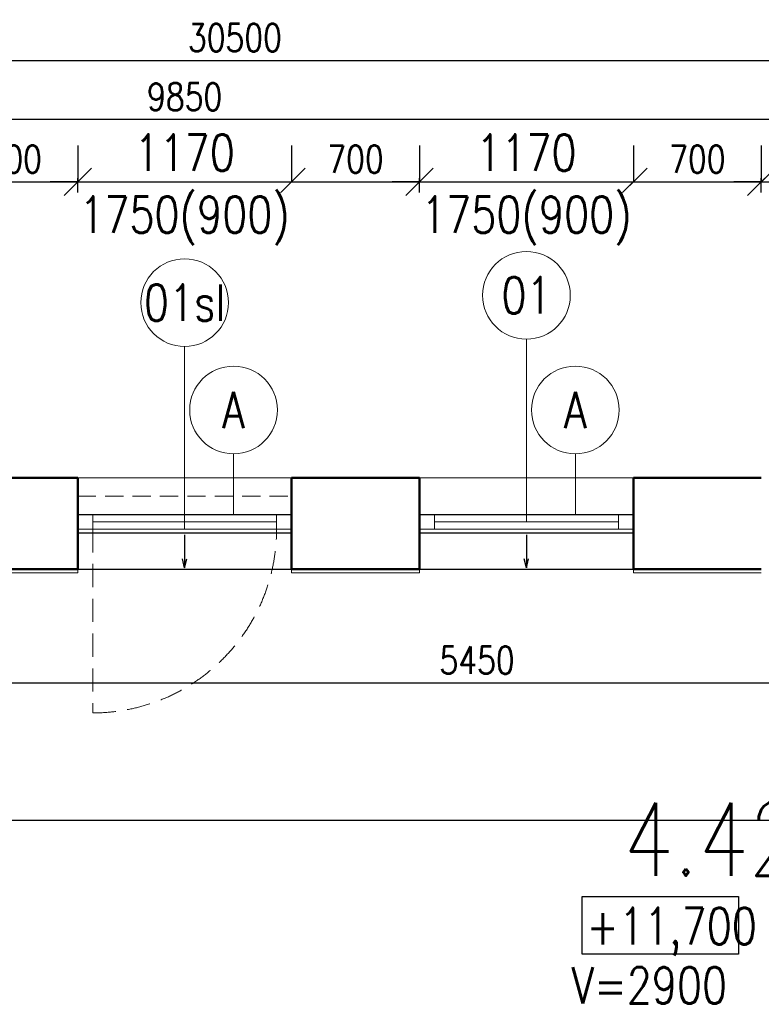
# Model space of a CAD drawing. Header units: millimetres. Extents: x -238874 to 551972, y -298952 to 658415.
# Tile 635 of 656: x 66721 to 70778, y 395437 to 400827. Entities that reach past the tile are written whole.
import ezdxf
from ezdxf.enums import TextEntityAlignment as Align

# ---------------------------------------------------------------- set-up
doc = ezdxf.new("R2010")
doc.units = ezdxf.units.MM
doc.header["$LTSCALE"] = 20
doc.linetypes.add('DASHED', pattern=[0.75, 0.5, -0.25])
doc.linetypes.add('HIDDEN', pattern=[9.525, 6.35, -3.175])
for name, color, linetype in [('00_HEDVIKA _KRESBA', 1, 'Continuous'), ('CZ', 255, 'Continuous'), ('KOTY', 8, 'Continuous')]:
    doc.layers.add(name, color=color, linetype=linetype)
doc.layers.add('00_HEDVIKA_DEMOLICE', color=2, linetype='Continuous', lineweight=30, transparency=0.3)
doc.layers.add('CKOKNA OTEVÍRÁNÍ', color=51, linetype='HIDDEN', lineweight=18, transparency=0.5)
for name, color, linetype, lineweight in [('00_HEDVIKA_OBRYS', 1, 'Continuous', 50), ('CKBUBLINY', 1, 'Continuous', 18), ('CKBUBLINY DEMOLICE', 4, 'Continuous', 18), ('CKBUBLINY_POPIS', 3, 'Continuous', 25), ('CKKOTY', 3, 'Continuous', 18), ('CKOKNA', 30, 'Continuous', 18), ('CKSYMBOLY', 21, 'Continuous', 25), ('HEDVIKA_OKNA_PARAPET', 70, 'Continuous', 18), ('NOSNÉ', 8, 'Continuous', 50), ('PRUCHODY', 7, 'Continuous', 18)]:
    doc.layers.add(name, color=color, linetype=linetype, lineweight=lineweight)
doc.styles.add('SIMPLEX', font='SIMPLEX.shx', dxfattribs={"width": 0.8, "bigfont": 'CAD13.shx'})
doc.styles.get("Standard").update_dxf_attribs({"font": 'simplex.shx', "width": 0.8})
doc.dimstyles.new('CADKON', dxfattribs={"dimscale": 100, "dimtxt": 2, "dimasz": 1.5, "dimexe": 0, "dimexo": 2, "dimgap": 0.6, "dimtad": 1, "dimrnd": 1, "dimtxsty": 'Standard', "dimblk1": 'OBLIQUE', "dimblk2": 'OBLIQUE', "dimsah": 1, "dimcen": 2.5, "dimadec": 1, "dimazin": 2, "dimtfac": 1, "dimtix": 1, "dimtmove": 2, "dimatfit": 3, "dimldrblk": 'OPEN30', "dimfxl": 5, "dimtfill": 1, "dimtolj": 1, "dimarcsym": 0})
doc.dimstyles.new('CKA', dxfattribs={"dimtxt": 200, "dimasz": 40, "dimexe": 20, "dimexo": 0.2, "dimgap": 50, "dimtad": 1, "dimdec": 0, "dimrnd": 1, "dimzin": 0, "dimdsep": 46, "dimtxsty": 'Standard', "dimblk1": 'OBLIQUE', "dimblk2": 'OBLIQUE', "dimsah": 1, "dimcen": 0.09, "dimclrd": 253, "dimclre": 253, "dimclrt": 253, "dimadec": 0, "dimazin": 0, "dimtfac": 1, "dimtdec": 0, "dimtix": 1, "dimtmove": 2, "dimatfit": 3, "dimfxl": 1, "dimtolj": 1, "dimtzin": 0, "dimarcsym": 0})

# ---------------------------------------------------------------- blocks, each defined once
blk = doc.blocks.new('_OBLIQUE')
at = {"color": 0, "linetype": 'ByBlock'}
blk.add_line((-0.5, -0.5), (0.5, 0.5), dxfattribs=at)
blk = doc.blocks.new('*D2669')
at = {"layer": 'DEFPOINTS', "color": 0, "transparency": 16777216}
for p in [(82648, 396446.3), (66498, 395718.6), (82648, 395718.6)]:
    blk.add_point(p, dxfattribs=at)
at = {"layer": 'KOTY', "lineweight": -2, "transparency": 16777216}
for p, q in [((66498, 396446.3), (82648, 396446.3)), ((82648, 396099.4), (82648, 396466.3))]:
    blk.add_line(p, q, dxfattribs=at)
at = {"layer": 'KOTY', "lineweight": -2, "transparency": 16777216, "xscale": 40, "yscale": 40, "zscale": 40, "rotation": 180}
blk.add_blockref('_OBLIQUE', (66498, 396446.3), dxfattribs=at)
at = {"layer": 'KOTY', "lineweight": -2, "transparency": 16777216, "xscale": 40, "yscale": 40, "zscale": 40}
blk.add_blockref('_OBLIQUE', (82648, 396446.3), dxfattribs=at)
at = {"layer": 'KOTY', "transparency": 16777216, "insert": (74573, 396571.3), "char_height": 150, "attachment_point": 5, "style": 'SIMPLEX'}
blk.add_mtext('\\A1;16150', dxfattribs=at)
blk = doc.blocks.new('*D2670')
at = {"layer": 'DEFPOINTS', "color": 0, "transparency": 16777216}
for p in [(66498, 397698.6), (71948, 397698.6), (66498, 397195.9)]:
    blk.add_point(p, dxfattribs=at)
at = {"layer": 'KOTY', "lineweight": -2, "transparency": 16777216}
for p, q in [((66498, 397317.9), (66498, 397175.9)), ((71948, 397195.9), (66498, 397195.9))]:
    blk.add_line(p, q, dxfattribs=at)
at = {"layer": 'KOTY', "lineweight": -2, "transparency": 16777216, "xscale": 40, "yscale": 40, "zscale": 40, "rotation": 180}
blk.add_blockref('_OBLIQUE', (66498, 397195.9), dxfattribs=at)
at = {"layer": 'KOTY', "lineweight": -2, "transparency": 16777216, "xscale": 40, "yscale": 40, "zscale": 40}
blk.add_blockref('_OBLIQUE', (71948, 397195.9), dxfattribs=at)
at = {"layer": 'KOTY', "transparency": 16777216, "insert": (69223, 397320.9), "char_height": 150, "attachment_point": 5, "style": 'SIMPLEX'}
blk.add_mtext('\\A1;5450', dxfattribs=at)
blk = doc.blocks.new('*D2672')
at = {"layer": 'DEFPOINTS', "color": 0, "transparency": 16777216}
for p in [(83148, 400604), (52648, 399437), (83148, 399437)]:
    blk.add_point(p, dxfattribs=at)
at = {"layer": 'KOTY', "lineweight": -2, "transparency": 16777216}
for p, q in [((52648, 400604), (83148, 400604)), ((83148, 399817.7), (83148, 400624))]:
    blk.add_line(p, q, dxfattribs=at)
at = {"layer": 'KOTY', "lineweight": -2, "transparency": 16777216, "xscale": 40, "yscale": 40, "zscale": 40, "rotation": 180}
blk.add_blockref('_OBLIQUE', (52648, 400604), dxfattribs=at)
at = {"layer": 'KOTY', "lineweight": -2, "transparency": 16777216, "xscale": 40, "yscale": 40, "zscale": 40}
blk.add_blockref('_OBLIQUE', (83148, 400604), dxfattribs=at)
at = {"layer": 'KOTY', "transparency": 16777216, "insert": (67898, 400729), "char_height": 150, "attachment_point": 5, "style": 'SIMPLEX'}
blk.add_mtext('\\A1;30500', dxfattribs=at)
blk = doc.blocks.new('*D2673')
at = {"layer": 'DEFPOINTS', "color": 0, "transparency": 16777216}
for p in [(62698, 400280.7), (62698, 399507), (72548, 399387)]:
    blk.add_point(p, dxfattribs=at)
at = {"layer": 'KOTY', "lineweight": -2, "transparency": 16777216}
for p, q in [((62698, 399887.8), (62698, 400300.7)), ((72548, 400280.7), (62698, 400280.7))]:
    blk.add_line(p, q, dxfattribs=at)
at = {"layer": 'KOTY', "lineweight": -2, "transparency": 16777216, "xscale": 40, "yscale": 40, "zscale": 40, "rotation": 180}
blk.add_blockref('_OBLIQUE', (62698, 400280.7), dxfattribs=at)
at = {"layer": 'KOTY', "lineweight": -2, "transparency": 16777216, "xscale": 40, "yscale": 40, "zscale": 40}
blk.add_blockref('_OBLIQUE', (72548, 400280.7), dxfattribs=at)
at = {"layer": 'KOTY', "transparency": 16777216, "insert": (67623, 400405.7), "char_height": 150, "attachment_point": 5, "style": 'SIMPLEX'}
blk.add_mtext('\\A1;9850', dxfattribs=at)
blk = doc.blocks.new('*D2674')
at = {"layer": 'DEFPOINTS', "color": 0, "transparency": 16777216}
for p in [(70778, 399939.5), (70078, 399431.9), (70778, 399381.9)]:
    blk.add_point(p, dxfattribs=at)
at = {"layer": 'KOTY', "lineweight": -2, "transparency": 16777216}
for p, q in [((70078, 399939.5), (70778, 399939.5)), ((70778, 399762.7), (70778, 399959.5))]:
    blk.add_line(p, q, dxfattribs=at)
at = {"layer": 'KOTY', "lineweight": -2, "transparency": 16777216, "xscale": 40, "yscale": 40, "zscale": 40, "rotation": 180}
blk.add_blockref('_OBLIQUE', (70078, 399939.5), dxfattribs=at)
at = {"layer": 'KOTY', "lineweight": -2, "transparency": 16777216, "xscale": 40, "yscale": 40, "zscale": 40}
blk.add_blockref('_OBLIQUE', (70778, 399939.5), dxfattribs=at)
at = {"layer": 'KOTY', "transparency": 16777216, "insert": (70428, 400064.5), "char_height": 150, "attachment_point": 5, "style": 'SIMPLEX'}
blk.add_mtext('\\A1;700', dxfattribs=at)
blk = doc.blocks.new('*D2713')
at = {"layer": 'DEFPOINTS', "color": 0, "transparency": 16777216}
for p in [(68908, 399939.5), (68908, 399431.9), (68208, 399381.9)]:
    blk.add_point(p, dxfattribs=at)
at = {"layer": 'KOTY', "lineweight": -2, "transparency": 16777216}
for p, q in [((68208, 399939.5), (68908, 399939.5)), ((68908, 399812.7), (68908, 399959.5))]:
    blk.add_line(p, q, dxfattribs=at)
at = {"layer": 'KOTY', "lineweight": -2, "transparency": 16777216, "xscale": 40, "yscale": 40, "zscale": 40, "rotation": 180}
blk.add_blockref('_OBLIQUE', (68208, 399939.5), dxfattribs=at)
at = {"layer": 'KOTY', "lineweight": -2, "transparency": 16777216, "xscale": 40, "yscale": 40, "zscale": 40}
blk.add_blockref('_OBLIQUE', (68908, 399939.5), dxfattribs=at)
at = {"layer": 'KOTY', "transparency": 16777216, "insert": (68558, 400064.5), "char_height": 150, "attachment_point": 5, "style": 'SIMPLEX'}
blk.add_mtext('\\A1;700', dxfattribs=at)
blk = doc.blocks.new('*D2714')
at = {"layer": 'DEFPOINTS', "color": 0, "transparency": 16777216}
for p in [(67038, 399939.5), (66338, 399431.9), (67038, 399431.9)]:
    blk.add_point(p, dxfattribs=at)
at = {"layer": 'KOTY', "lineweight": -2, "transparency": 16777216}
for p, q in [((66338, 399939.5), (67038, 399939.5)), ((67038, 399812.7), (67038, 399959.5))]:
    blk.add_line(p, q, dxfattribs=at)
at = {"layer": 'KOTY', "lineweight": -2, "transparency": 16777216, "xscale": 40, "yscale": 40, "zscale": 40, "rotation": 180}
blk.add_blockref('_OBLIQUE', (66338, 399939.5), dxfattribs=at)
at = {"layer": 'KOTY', "lineweight": -2, "transparency": 16777216, "xscale": 40, "yscale": 40, "zscale": 40}
blk.add_blockref('_OBLIQUE', (67038, 399939.5), dxfattribs=at)
at = {"layer": 'KOTY', "transparency": 16777216, "insert": (66688, 400064.5), "char_height": 150, "attachment_point": 5, "style": 'SIMPLEX'}
blk.add_mtext('\\A1;700', dxfattribs=at)
blk = doc.blocks.new('*D3272')
at = {"layer": 'CKKOTY', "color": 0, "lineweight": -2, "transparency": 16777216}
for p, q in [((67038, 400139.5), (67038, 399939.5)), ((68208, 400139.5), (68208, 399939.5)), ((67038, 399939.5), (66888, 399939.5)), ((67038, 399939.5), (68208, 399939.5)), ((68208, 399939.5), (68358, 399939.5))]:
    blk.add_line(p, q, dxfattribs=at)
at = {"layer": 'DEFPOINTS', "color": 0, "transparency": 16777216}
for p in [(67038, 399939.5), (68208, 399939.5), (68208, 399939.5)]:
    blk.add_point(p, dxfattribs=at)
at = {"layer": 'CKKOTY', "color": 0, "lineweight": -2, "transparency": 16777216, "xscale": 150, "yscale": 150, "zscale": 150}
blk.add_blockref('_OBLIQUE', (67038, 399939.5), dxfattribs=at)
at = {"layer": 'CKKOTY', "color": 0, "lineweight": -2, "transparency": 16777216, "xscale": 150, "yscale": 150, "zscale": 150, "rotation": 180}
blk.add_blockref('_OBLIQUE', (68208, 399939.5), dxfattribs=at)
at = {"layer": 'CKKOTY', "color": 0, "transparency": 16777216, "insert": (67623, 400099.5), "char_height": 200, "attachment_point": 5, "bg_fill": 3, "box_fill_scale": 1.1, "bg_fill_color": 256, "bg_fill_true_color": 13158600, "bg_fill_transparency": 0}
blk.add_mtext('\\A1;1170', dxfattribs=at)
at = {"layer": 'CKKOTY', "color": 0, "transparency": 16777216, "insert": (67623, 399727.1), "char_height": 200, "attachment_point": 5, "bg_fill": 3, "box_fill_scale": 1.1, "bg_fill_color": 256, "bg_fill_true_color": 13158600, "bg_fill_transparency": 0}
blk.add_mtext('\\A1;1750(900)', dxfattribs=at)
blk = doc.blocks.new('_Open30')
at = {"color": 0, "lineweight": -2}
for p, q in [((-1, 0.268), (0, 0)), ((0, 0), (-1, -0.268)), ((0, 0), (-1, 0))]:
    blk.add_line(p, q, dxfattribs=at)
blk = doc.blocks.new('*D3273')
at = {"layer": 'CKKOTY', "color": 0, "lineweight": -2, "transparency": 16777216}
for p, q in [((68908, 400139.5), (68908, 399939.5)), ((70078, 400139.5), (70078, 399939.5)), ((68908, 399939.5), (68758, 399939.5)), ((68908, 399939.5), (70078, 399939.5)), ((70078, 399939.5), (70228, 399939.5))]:
    blk.add_line(p, q, dxfattribs=at)
at = {"layer": 'DEFPOINTS', "color": 0, "transparency": 16777216}
for p in [(68908, 399939.5), (70078, 399939.5), (70078, 399939.5)]:
    blk.add_point(p, dxfattribs=at)
at = {"layer": 'CKKOTY', "color": 0, "lineweight": -2, "transparency": 16777216, "xscale": 150, "yscale": 150, "zscale": 150}
blk.add_blockref('_OBLIQUE', (68908, 399939.5), dxfattribs=at)
at = {"layer": 'CKKOTY', "color": 0, "lineweight": -2, "transparency": 16777216, "xscale": 150, "yscale": 150, "zscale": 150, "rotation": 180}
blk.add_blockref('_OBLIQUE', (70078, 399939.5), dxfattribs=at)
at = {"layer": 'CKKOTY', "color": 0, "transparency": 16777216, "insert": (69493, 400099.5), "char_height": 200, "attachment_point": 5, "bg_fill": 3, "box_fill_scale": 1.1, "bg_fill_color": 256, "bg_fill_true_color": 13158600, "bg_fill_transparency": 0}
blk.add_mtext('\\A1;1170', dxfattribs=at)
at = {"layer": 'CKKOTY', "color": 0, "transparency": 16777216, "insert": (69493, 399727.1), "char_height": 200, "attachment_point": 5, "bg_fill": 3, "box_fill_scale": 1.1, "bg_fill_color": 256, "bg_fill_true_color": 13158600, "bg_fill_transparency": 0}
blk.add_mtext('\\A1;1750(900)', dxfattribs=at)
blk = doc.blocks.new('*D3274')
at = {"layer": 'CKKOTY', "color": 0, "lineweight": -2, "transparency": 16777216}
for p, q in [((70778, 400139.5), (70778, 399939.5)), ((71948, 400139.5), (71948, 399939.5)), ((70778, 399939.5), (70628, 399939.5)), ((70778, 399939.5), (71948, 399939.5)), ((71948, 399939.5), (72098, 399939.5))]:
    blk.add_line(p, q, dxfattribs=at)
at = {"layer": 'DEFPOINTS', "color": 0, "transparency": 16777216}
for p in [(70778, 399939.5), (71948, 399939.5), (71948, 399939.5)]:
    blk.add_point(p, dxfattribs=at)
at = {"layer": 'CKKOTY', "color": 0, "lineweight": -2, "transparency": 16777216, "xscale": 150, "yscale": 150, "zscale": 150}
blk.add_blockref('_OBLIQUE', (70778, 399939.5), dxfattribs=at)
at = {"layer": 'CKKOTY', "color": 0, "lineweight": -2, "transparency": 16777216, "xscale": 150, "yscale": 150, "zscale": 150, "rotation": 180}
blk.add_blockref('_OBLIQUE', (71948, 399939.5), dxfattribs=at)
at = {"layer": 'CKKOTY', "color": 0, "transparency": 16777216, "insert": (71363, 400099.5), "char_height": 200, "attachment_point": 5, "bg_fill": 3, "box_fill_scale": 1.1, "bg_fill_color": 256, "bg_fill_true_color": 13158600, "bg_fill_transparency": 0}
blk.add_mtext('\\A1;1170', dxfattribs=at)
at = {"layer": 'CKKOTY', "color": 0, "transparency": 16777216, "insert": (71363, 399727.1), "char_height": 200, "attachment_point": 5, "bg_fill": 3, "box_fill_scale": 1.1, "bg_fill_color": 256, "bg_fill_true_color": 13158600, "bg_fill_transparency": 0}
blk.add_mtext('\\A1;1750(900)', dxfattribs=at)
blk = doc.blocks.new('*U3302')
at = {"color": 0, "linetype": 'ByBlock', "lineweight": -2}
for p, q in [((-225, 0), (-80, 0)), ((225, 0), (103, 30)), ((225, 0), (103, -30)), ((-80, 0), (27, 0)), ((27, 0), (225, 0))]:
    blk.add_line(p, q, dxfattribs=at)
at = {"color": 0, "linetype": 'Continuous', "lineweight": -2, "flags": 8}
blk.add_attdef('SPÁD', text='', height=100, dxfattribs=at).set_placement((0, 40), align=Align.CENTER)
blk = doc.blocks.new('CK_BUBBLE_1_0_0')
at = {"color": 0, "linetype": 'ByBlock', "lineweight": -2}
blk.add_circle((0, 0), 1, dxfattribs=at)

msp = doc.modelspace()

# ---------------------------------------------------------------- linework, layer by layer
at = {"layer": '00_HEDVIKA _KRESBA'}
for p, q in [((67037.962, 397818.626), (68207.962, 397818.626)), ((68907.962, 397818.626), (70077.962, 397818.626))]:
    msp.add_line(p, q, dxfattribs=at)
at = {"layer": '00_HEDVIKA_DEMOLICE'}
for p, q in [((67037.962, 398118.626), (68207.962, 398118.626)), ((68907.962, 398118.626), (70077.962, 398118.626)), ((67037.962, 398018.626), (68207.962, 398018.626)), ((68907.962, 398018.626), (70077.962, 398018.626))]:
    msp.add_line(p, q, dxfattribs=at)
at = {"layer": '00_HEDVIKA_OBRYS'}
for points in [[(67037.962, 398118.626), (67037.962, 397818.626)], [(68207.962, 398118.626), (68207.962, 397818.626)], [(68907.962, 398118.626), (68907.962, 397818.626)], [(70077.962, 398118.626), (70077.962, 397818.626)]]:
    msp.add_lwpolyline(points, dxfattribs=at)
at = {"layer": 'CKBUBLINY'}
for p, q in [((69492.962, 399078.626), (69492.962, 398078.626)), ((67622.962, 399038.626), (67622.962, 398038.626))]:
    msp.add_line(p, q, dxfattribs=at)
at = {"layer": 'CKBUBLINY DEMOLICE'}
for p, q in [((67890.573, 398450.841), (67890.573, 398118.626)), ((69760.573, 398450.841), (69760.573, 398118.626))]:
    msp.add_line(p, q, dxfattribs=at)
at = {"layer": 'CKOKNA', "linetype": 'DASHED', "ltscale": 10}
msp.add_line((67037.962, 398218.626), (68207.962, 398218.626), dxfattribs=at)
at = {"layer": 'CKOKNA'}
for p, q in [((67119.962, 398118.626), (67037.962, 398118.626)), ((67037.962, 398118.626), (67037.962, 398038.626)), ((67119.962, 398118.626), (68125.962, 398118.626)), ((67119.962, 398118.626), (67119.962, 398038.626)), ((68125.962, 398118.626), (68125.962, 398038.626)), ((68125.962, 398118.626), (68207.962, 398118.626)), ((68207.962, 398137.126), (68207.962, 398055.126)), ((68207.962, 398118.626), (68207.962, 398038.626)), ((68989.962, 398118.626), (68907.962, 398118.626)), ((68907.962, 398118.626), (68907.962, 398038.626)), ((68989.962, 398118.626), (69995.962, 398118.626)), ((68989.962, 398118.626), (68989.962, 398038.626)), ((69995.962, 398118.626), (69995.962, 398038.626)), ((69995.962, 398118.626), (70077.962, 398118.626)), ((70077.962, 398118.626), (70077.962, 398038.626)), ((67119.962, 398078.626), (68125.962, 398078.626)), ((68989.962, 398078.626), (69995.962, 398078.626)), ((67119.962, 398038.626), (67037.962, 398038.626)), ((67119.962, 398038.626), (68125.962, 398038.626)), ((68125.962, 398038.626), (68207.962, 398038.626)), ((68989.962, 398038.626), (68907.962, 398038.626)), ((68989.962, 398038.626), (69995.962, 398038.626)), ((69995.962, 398038.626), (70077.962, 398038.626))]:
    msp.add_line(p, q, dxfattribs=at)
at = {"layer": 'CKOKNA OTEVÍRÁNÍ'}
msp.add_line((67119.962, 398038.626), (67119.962, 397032.626), dxfattribs=at)
msp.add_arc((67119.962, 398038.626), 1006, 270, 0, dxfattribs=at)
at = {"layer": 'CZ', "color": 7, "linetype": 'Continuous'}
msp.add_lwpolyline([(69797.507, 396027.547), (70654.117, 396027.547), (70654.117, 395711.61), (69797.507, 395711.61)], close=True, dxfattribs=at)
at = {"layer": 'HEDVIKA_OKNA_PARAPET'}
for p, q in [((67037.962, 397818.626), (68207.962, 397818.626)), ((68907.962, 397818.626), (70077.962, 397818.626))]:
    msp.add_line(p, q, dxfattribs=at)
at = {"layer": 'NOSNÉ'}
for p, q in [((67037.962, 398318.626), (66337.962, 398318.626)), ((67037.962, 397818.626), (67037.962, 398318.626)), ((68207.962, 397818.626), (68207.962, 398318.626)), ((68207.962, 398118.626), (68207.962, 398318.626)), ((68907.962, 398318.626), (68207.962, 398318.626)), ((68907.962, 397818.626), (68907.962, 398318.626)), ((70777.962, 398318.626), (70077.962, 398318.626)), ((70077.962, 397818.626), (70077.962, 398318.626)), ((70077.962, 397818.626), (70077.962, 398318.626)), ((70077.962, 398118.626), (70077.962, 398318.626)), ((67037.962, 397818.626), (66497.962, 397818.626)), ((68907.962, 397818.626), (68207.962, 397818.626)), ((70777.962, 397818.626), (70077.962, 397818.626))]:
    msp.add_line(p, q, dxfattribs=at)
at = {"layer": 'PRUCHODY'}
for p, q in [((68207.962, 398318.626), (67037.962, 398318.626)), ((70077.962, 398318.626), (68907.962, 398318.626)), ((67037.962, 397798.626), (66497.962, 397798.626)), ((67037.962, 397818.626), (67037.962, 397798.626)), ((68207.962, 397818.626), (68207.962, 397798.626)), ((68907.962, 397798.626), (68207.962, 397798.626)), ((68907.962, 397818.626), (68907.962, 397798.626)), ((70077.962, 397818.626), (70077.962, 397798.626)), ((70777.962, 397798.626), (70077.962, 397798.626))]:
    msp.add_line(p, q, dxfattribs=at)

# ---------------------------------------------------------------- block references
at = {"layer": 'CKBUBLINY'}
ref = msp.add_blockref('CK_BUBBLE_1_0_0', (67622.962, 399278.626), dxfattribs=dict(at, xscale=240, yscale=240, zscale=240))
ref.add_attrib('NUM1', '01sl', dxfattribs={"layer": 'CKBUBLINY_POPIS', "height": 200, "width": 0.8, "flags": 8}).set_placement((67622.962, 399278.626), align=Align.MIDDLE_CENTER)
at = {"layer": 'CKBUBLINY DEMOLICE'}
ref = msp.add_blockref('CK_BUBBLE_1_0_0', (67890.573, 398690.841), dxfattribs=dict(at, xscale=240, yscale=240, zscale=240))
ref.add_attrib('NUM1', 'A', dxfattribs={"height": 200, "width": 0.8, "flags": 8}).set_placement((67890.573, 398690.841), align=Align.MIDDLE_CENTER)
ref = msp.add_blockref('CK_BUBBLE_1_0_0', (69760.573, 398690.841), dxfattribs=dict(at, xscale=240, yscale=240, zscale=240))
ref.add_attrib('NUM1', 'A', dxfattribs={"height": 200, "width": 0.8, "flags": 8}).set_placement((69760.573, 398690.841), align=Align.MIDDLE_CENTER)
at = {"layer": 'CKSYMBOLY', "xscale": 0.4, "yscale": 0.4, "zscale": 0.4, "rotation": 269.9999999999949}
for p in [(67623.087, 397917.332), (69493.087, 397917.332)]:
    msp.add_blockref('*U3302', p, dxfattribs=at)

# ---------------------------------------------------------------- texts
at = {"layer": 'CZ', "color": 6, "linetype": 'Continuous', "lineweight": 30, "insert": (70023.096, 396540.935), "char_height": 400, "width": 1830.1, "attachment_point": 1}
msp.add_mtext('4.42', dxfattribs=at)
at = {"layer": 'CZ', "color": 7, "linetype": 'Continuous', "char_height": 200, "width": 1830.1, "attachment_point": 1}
for s, insert in [('+11,700', (69821.145, 395965.726)), ('V=2900', (69740.509, 395641.012))]:
    msp.add_mtext(s, dxfattribs=dict(at, insert=insert))

# ---------------------------------------------------------------- dimensions: what is measured, and where the dimension line sits
at = {"layer": 'KOTY'}
for base, p1, p2, text, picture, middle in [((83147.962, 400604.031), (52647.962, 399436.965), (83147.962, 399436.965), '30500', '*D2672', (67897.962, 400729.031)), ((62697.962, 400280.713), (72547.962, 399386.985), (62697.962, 399506.985), '9850', '*D2673', (67622.962, 400405.713)), ((67037.962, 399939.501), (66337.962, 399431.935), (67037.962, 399431.935), '700', '*D2714', (66687.962, 400064.501)), ((68907.962, 399939.501), (68207.962, 399381.935), (68907.962, 399431.935), '700', '*D2713', (68557.962, 400064.501)), ((70777.962, 399939.501), (70077.962, 399431.935), (70777.962, 399381.935), '700', '*D2674', (70427.962, 400064.501)), ((82647.962, 396446.266), (66497.962, 395718.626), (82647.962, 395718.626), '16150', '*D2669', (74572.962, 396571.266))]:
    dim = msp.add_linear_dim(base=base, p1=p1, p2=p2, text=text, dimstyle='CKA', override={"dimtxt": 150, "dimexo": 380.774374, "dimtxsty": 'SIMPLEX', "dimse1": 1, "dimclrd": 256, "dimclre": 256, "dimclrt": 256}, dxfattribs=at)
    dim.commit()
    dim.dimension.update_dxf_attribs({"geometry": picture, "text_midpoint": middle})
dim = msp.add_linear_dim(base=(66497.962, 397195.937), p1=(71947.962, 397698.626), p2=(66497.962, 397698.626), angle=180, text='5450', dimstyle='CKA', override={"dimtxt": 150, "dimexo": 380.774374, "dimtxsty": 'SIMPLEX', "dimse1": 1, "dimclrd": 256, "dimclre": 256, "dimclrt": 256}, dxfattribs=at)
dim.commit()
dim.dimension.update_dxf_attribs({"geometry": '*D2670', "text_midpoint": (69222.962, 397320.937)})

# ---------------------------------------------------------------- next in the draw order: dimensions: what is measured, and where the dimension line sits
at = {"layer": 'CKKOTY'}
for base, p1, p2, picture, middle in [((68207.962, 399939.501), (67037.962, 399939.501), (68207.962, 399939.501), '*D3272', (67622.962, 399939.501)), ((70077.962, 399939.501), (68907.962, 399939.501), (70077.962, 399939.501), '*D3273', (69492.962, 399939.501)), ((71947.962, 399939.501), (70777.962, 399939.501), (71947.962, 399939.501), '*D3274', (71362.962, 399939.501))]:
    dim = msp.add_linear_dim(base=base, p1=p1, p2=p2, text='<>\\X1750(900)', dimstyle='CADKON', dxfattribs=at)
    dim.commit()
    dim.dimension.update_dxf_attribs({"geometry": picture, "text_midpoint": middle})

# ---------------------------------------------------------------- next in the draw order: block references
at = {"layer": 'CKBUBLINY'}
ref = msp.add_blockref('CK_BUBBLE_1_0_0', (69492.962, 399318.626), dxfattribs=dict(at, xscale=240, yscale=240, zscale=240))
ref.add_attrib('NUM1', '01', dxfattribs={"layer": 'CKBUBLINY_POPIS', "height": 200, "width": 0.8, "flags": 8}).set_placement((69492.962, 399318.626), align=Align.MIDDLE_CENTER)

doc.saveas('drawing.dxf')
